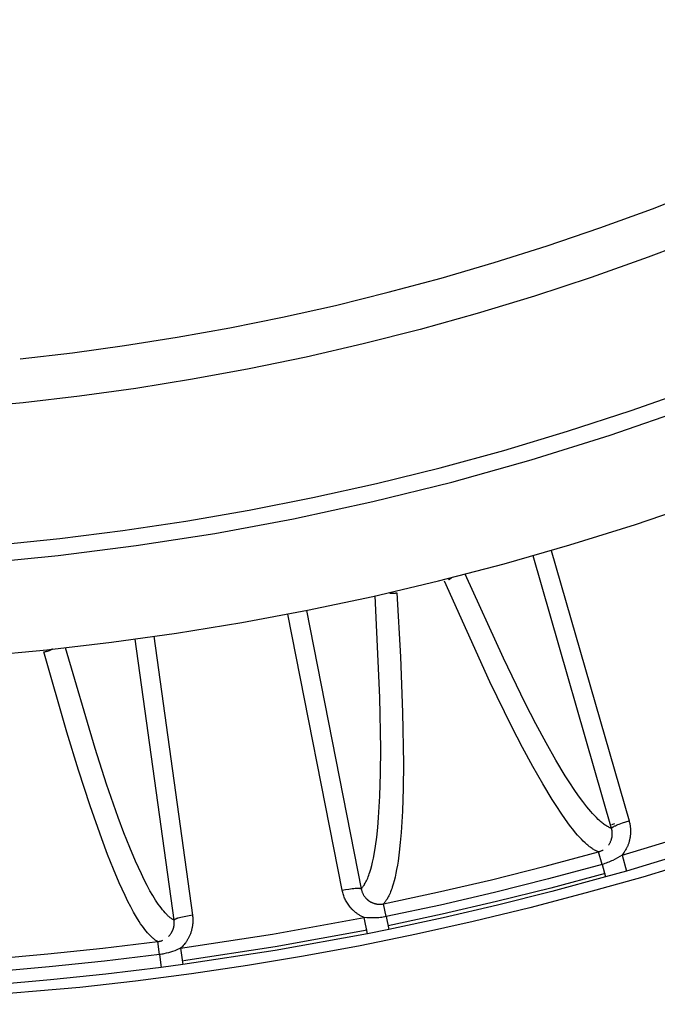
# Model space of a CAD drawing. Header units: millimetres. Extents: x -2637 to -1637, y 678 to 1678.
# Tile 271 of 348: x -2027 to -2010, y 1347 to 1373. Entities that reach past the tile are written whole.
import ezdxf

# ---------------------------------------------------------------- set-up
doc = ezdxf.new("R2010")
doc.units = ezdxf.units.MM
doc.layers.add('Make2D$B.SHOW mini', color=7, linetype='Continuous', true_color=0x000000)

msp = doc.modelspace()

# ---------------------------------------------------------------- linework, layer by layer
at = {"layer": 'Make2D$B.SHOW mini', "color": 18, "lineweight": -3, "true_color": 0x000000}
for points in [[(-1996.981, 1373.399), (-1998.383, 1372.531), (-1999.801, 1371.699), (-2001.235, 1370.904), (-2002.682, 1370.146), (-2004.141, 1369.426), (-2005.61, 1368.743), (-2007.089, 1368.098), (-2008.576, 1367.49), (-2010.07, 1366.92), (-2011.568, 1366.388), (-2013.071, 1365.894), (-2014.576, 1365.437), (-2016.082, 1365.017), (-2017.588, 1364.633), (-2019.093, 1364.286), (-2020.595, 1363.975), (-2022.094, 1363.7), (-2023.588, 1363.46), (-2025.075, 1363.254), (-2026.556, 1363.081), (-2028.029, 1362.943), (-2029.493, 1362.836), (-2030.947, 1362.762)], [(-2026.636, 1364.24), (-2025.262, 1364.4), (-2023.883, 1364.589), (-2022.498, 1364.809), (-2021.108, 1365.059), (-2019.716, 1365.34), (-2018.32, 1365.652), (-2016.924, 1365.996), (-2015.527, 1366.372), (-2014.13, 1366.781), (-2012.735, 1367.222), (-2011.343, 1367.695), (-2009.955, 1368.202), (-2008.572, 1368.742), (-2007.194, 1369.315), (-2005.824, 1369.92), (-2004.463, 1370.559), (-2003.11, 1371.231), (-2001.769, 1371.935), (-2000.439, 1372.672), (-1999.123, 1373.441)], [(-2036.952, 1358.67), (-2035.328, 1358.616), (-2033.717, 1358.598), (-2031.726, 1358.625), (-2029.714, 1358.708), (-2027.684, 1358.849), (-2025.637, 1359.049), (-2023.577, 1359.31), (-2021.505, 1359.633), (-2019.424, 1360.02), (-2017.337, 1360.471), (-2015.247, 1360.988), (-2013.156, 1361.572), (-2011.068, 1362.224), (-2008.985, 1362.943), (-2006.911, 1363.731), (-2004.85, 1364.588), (-2002.804, 1365.513), (-2000.777, 1366.506)], [(-2036.932, 1359.112), (-2035.318, 1359.059), (-2033.717, 1359.041), (-2032.117, 1359.059), (-2030.502, 1359.112), (-2028.876, 1359.203), (-2027.237, 1359.332), (-2025.589, 1359.5), (-2023.932, 1359.708), (-2022.266, 1359.956), (-2020.595, 1360.245), (-2018.919, 1360.576), (-2017.239, 1360.949), (-2015.557, 1361.365), (-2013.874, 1361.824), (-2012.193, 1362.328), (-2010.514, 1362.875), (-2008.84, 1363.467)], [(-2037.642, 1356.259), (-2035.968, 1356.19), (-2034.329, 1356.159), (-2032.675, 1356.163), (-2031.008, 1356.205), (-2029.329, 1356.285), (-2027.638, 1356.403), (-2025.938, 1356.561), (-2024.228, 1356.759), (-2022.511, 1356.998), (-2020.788, 1357.279), (-2019.061, 1357.602), (-2017.33, 1357.968), (-2015.597, 1358.378), (-2013.865, 1358.831), (-2012.133, 1359.329), (-2010.405, 1359.871), (-2008.681, 1360.458)], [(-2012.626, 1359.183), (-2010.572, 1352.045)], [(-2011.034, 1351.845), (-2013.106, 1359.044)], [(-2011.377, 1351.225), (-2011.387, 1351.229), (-2011.398, 1351.233), (-2011.408, 1351.237), (-2011.418, 1351.242), (-2011.439, 1351.251), (-2011.46, 1351.262), (-2011.481, 1351.273), (-2011.503, 1351.286), (-2011.524, 1351.299), (-2011.546, 1351.313), (-2011.569, 1351.329), (-2011.591, 1351.345), (-2011.614, 1351.362), (-2011.637, 1351.38), (-2011.66, 1351.399), (-2011.683, 1351.419), (-2011.731, 1351.462), (-2011.779, 1351.509), (-2011.828, 1351.558), (-2011.878, 1351.612), (-2011.929, 1351.669), (-2011.981, 1351.729), (-2012.033, 1351.793), (-2012.141, 1351.93), (-2012.252, 1352.08), (-2012.365, 1352.243), (-2012.482, 1352.419), (-2012.602, 1352.606), (-2012.85, 1353.018), (-2013.11, 1353.477), (-2013.381, 1353.98), (-2013.661, 1354.524), (-2014.242, 1355.711), (-2015.443, 1358.368)], [(-2015.338, 1358.406), (-2015.329, 1358.412), (-2015.319, 1358.417), (-2015.309, 1358.422), (-2015.3, 1358.428), (-2015.291, 1358.434), (-2015.282, 1358.441), (-2015.273, 1358.447), (-2015.264, 1358.454), (-2015.255, 1358.461), (-2015.245, 1358.469)], [(-2011.034, 1351.845), (-2011.044, 1351.849), (-2011.054, 1351.853), (-2011.065, 1351.857), (-2011.075, 1351.861), (-2011.096, 1351.871), (-2011.116, 1351.882), (-2011.138, 1351.893), (-2011.159, 1351.906), (-2011.181, 1351.92), (-2011.203, 1351.934), (-2011.225, 1351.95), (-2011.247, 1351.966), (-2011.27, 1351.984), (-2011.293, 1352.002), (-2011.316, 1352.021), (-2011.339, 1352.041), (-2011.386, 1352.084), (-2011.434, 1352.131), (-2011.484, 1352.181), (-2011.533, 1352.235), (-2011.584, 1352.292), (-2011.636, 1352.352), (-2011.688, 1352.416), (-2011.795, 1352.554), (-2011.906, 1352.704), (-2012.019, 1352.868), (-2012.135, 1353.044), (-2012.255, 1353.232), (-2012.502, 1353.644), (-2012.761, 1354.103), (-2013.031, 1354.607), (-2013.311, 1355.15), (-2013.889, 1356.338), (-2014.896, 1358.556)], [(-2016.699, 1358.064), (-2016.603, 1356.376), (-2016.546, 1354.904), (-2016.526, 1353.545), (-2016.532, 1352.904), (-2016.552, 1352.297), (-2016.586, 1351.733), (-2016.609, 1351.469), (-2016.636, 1351.219), (-2016.668, 1350.983), (-2016.686, 1350.871), (-2016.705, 1350.763), (-2016.726, 1350.659), (-2016.748, 1350.56), (-2016.771, 1350.465), (-2016.796, 1350.375), (-2016.822, 1350.29), (-2016.836, 1350.25), (-2016.85, 1350.211), (-2016.864, 1350.173), (-2016.879, 1350.136), (-2016.894, 1350.101), (-2016.91, 1350.068), (-2016.926, 1350.035), (-2016.943, 1350.005), (-2016.959, 1349.975), (-2016.968, 1349.961), (-2016.977, 1349.948), (-2016.986, 1349.934), (-2016.995, 1349.922), (-2017.004, 1349.909), (-2017.013, 1349.897), (-2017.022, 1349.885), (-2017.032, 1349.874), (-2017.041, 1349.863), (-2017.051, 1349.853)], [(-2016.887, 1358.057), (-2016.876, 1358.055), (-2016.864, 1358.053), (-2016.852, 1358.052), (-2016.841, 1358.051), (-2016.829, 1358.051), (-2016.817, 1358.05), (-2016.806, 1358.05), (-2016.794, 1358.051), (-2016.782, 1358.051), (-2016.771, 1358.052), (-2016.759, 1358.053), (-2016.747, 1358.055), (-2016.735, 1358.057), (-2016.723, 1358.059), (-2016.711, 1358.061), (-2016.699, 1358.064)], [(-2017.639, 1350.247), (-2017.63, 1350.258), (-2017.62, 1350.269), (-2017.611, 1350.28), (-2017.602, 1350.292), (-2017.593, 1350.304), (-2017.584, 1350.316), (-2017.575, 1350.329), (-2017.566, 1350.342), (-2017.557, 1350.356), (-2017.549, 1350.37), (-2017.532, 1350.4), (-2017.516, 1350.43), (-2017.5, 1350.463), (-2017.484, 1350.497), (-2017.469, 1350.532), (-2017.455, 1350.568), (-2017.44, 1350.606), (-2017.426, 1350.646), (-2017.413, 1350.686), (-2017.387, 1350.771), (-2017.363, 1350.861), (-2017.34, 1350.956), (-2017.318, 1351.055), (-2017.298, 1351.159), (-2017.262, 1351.379), (-2017.23, 1351.615), (-2017.203, 1351.866), (-2017.181, 1352.129), (-2017.148, 1352.694), (-2017.129, 1353.3), (-2017.124, 1353.941), (-2017.146, 1355.299), (-2017.272, 1357.981)], [(-2019.087, 1357.597), (-2017.639, 1350.247)], [(-2018.142, 1350.213), (-2019.577, 1357.501)], [(-2022.578, 1349.421), (-2023.602, 1356.841)], [(-2023.108, 1356.915), (-2022.092, 1349.552)], [(-2026.011, 1356.505), (-2025.999, 1356.507), (-2025.986, 1356.509), (-2025.973, 1356.511), (-2025.961, 1356.513), (-2025.949, 1356.516), (-2025.936, 1356.519), (-2025.925, 1356.522), (-2025.913, 1356.526), (-2025.901, 1356.529), (-2025.889, 1356.534), (-2025.878, 1356.538), (-2025.867, 1356.543), (-2025.855, 1356.548), (-2025.844, 1356.553), (-2025.833, 1356.559), (-2025.822, 1356.565), (-2025.813, 1356.57), (-2025.803, 1356.576), (-2025.794, 1356.582), (-2025.785, 1356.588)], [(-2023.006, 1348.856), (-2023.023, 1348.865), (-2023.04, 1348.875), (-2023.056, 1348.886), (-2023.073, 1348.897), (-2023.09, 1348.909), (-2023.107, 1348.922), (-2023.124, 1348.936), (-2023.141, 1348.95), (-2023.159, 1348.965), (-2023.176, 1348.981), (-2023.193, 1348.997), (-2023.21, 1349.015), (-2023.228, 1349.032), (-2023.245, 1349.051), (-2023.28, 1349.091), (-2023.316, 1349.133), (-2023.351, 1349.178), (-2023.387, 1349.225), (-2023.423, 1349.276), (-2023.46, 1349.329), (-2023.496, 1349.384), (-2023.57, 1349.503), (-2023.644, 1349.632), (-2023.719, 1349.77), (-2023.795, 1349.917), (-2023.871, 1350.073), (-2024.025, 1350.408), (-2024.179, 1350.77), (-2024.333, 1351.156), (-2024.487, 1351.565), (-2024.794, 1352.44), (-2025.101, 1353.383), (-2025.407, 1354.383), (-2026.011, 1356.505)], [(-2022.578, 1349.421), (-2022.595, 1349.43), (-2022.611, 1349.44), (-2022.628, 1349.45), (-2022.645, 1349.462), (-2022.662, 1349.474), (-2022.679, 1349.487), (-2022.696, 1349.501), (-2022.713, 1349.515), (-2022.73, 1349.53), (-2022.747, 1349.546), (-2022.764, 1349.563), (-2022.781, 1349.58), (-2022.799, 1349.598), (-2022.816, 1349.617), (-2022.851, 1349.657), (-2022.886, 1349.699), (-2022.922, 1349.744), (-2022.957, 1349.792), (-2022.993, 1349.843), (-2023.029, 1349.896), (-2023.066, 1349.952), (-2023.139, 1350.071), (-2023.213, 1350.2), (-2023.288, 1350.338), (-2023.363, 1350.486), (-2023.439, 1350.642), (-2023.592, 1350.977), (-2023.745, 1351.339), (-2023.899, 1351.726), (-2024.052, 1352.134), (-2024.358, 1353.01), (-2024.663, 1353.953), (-2025.443, 1356.614)], [(-2010.757, 1351.136), (-2008.407, 1351.848), (-2006.078, 1352.629)], [(-2005.934, 1352.219), (-2008.275, 1351.434), (-2010.638, 1350.718)], [(-2011.118, 1351.399), (-2011.109, 1351.412), (-2011.099, 1351.426), (-2011.09, 1351.44), (-2011.082, 1351.454), (-2011.073, 1351.469), (-2011.065, 1351.484), (-2011.058, 1351.5), (-2011.051, 1351.516), (-2011.048, 1351.524), (-2011.045, 1351.532), (-2011.042, 1351.541), (-2011.039, 1351.549), (-2011.036, 1351.558), (-2011.034, 1351.567), (-2011.031, 1351.576), (-2011.029, 1351.585), (-2011.026, 1351.594), (-2011.024, 1351.604), (-2011.022, 1351.614), (-2011.021, 1351.624), (-2011.019, 1351.634), (-2011.018, 1351.644), (-2011.017, 1351.654), (-2011.016, 1351.665), (-2011.015, 1351.676), (-2011.014, 1351.687), (-2011.014, 1351.697), (-2011.014, 1351.709), (-2011.014, 1351.72), (-2011.015, 1351.731), (-2011.016, 1351.742), (-2011.017, 1351.753), (-2011.018, 1351.765), (-2011.019, 1351.776), (-2011.021, 1351.788), (-2011.023, 1351.799), (-2011.025, 1351.81), (-2011.028, 1351.822), (-2011.031, 1351.833), (-2011.034, 1351.845)], [(-2011.034, 1351.845), (-2011.034, 1351.845), (-2011.034, 1351.846), (-2011.034, 1351.846), (-2011.034, 1351.846), (-2011.034, 1351.847), (-2011.034, 1351.847), (-2011.034, 1351.848), (-2011.034, 1351.848), (-2011.034, 1351.848), (-2011.034, 1351.849), (-2011.034, 1351.849), (-2011.034, 1351.85), (-2011.034, 1351.85), (-2011.033, 1351.85), (-2011.033, 1351.851), (-2011.033, 1351.851), (-2011.033, 1351.852), (-2011.033, 1351.852), (-2011.032, 1351.853), (-2011.032, 1351.853), (-2011.032, 1351.854), (-2011.032, 1351.854), (-2011.031, 1351.855), (-2011.031, 1351.855), (-2011.031, 1351.856), (-2011.03, 1351.856), (-2011.029, 1351.857), (-2011.029, 1351.858), (-2011.028, 1351.859), (-2011.027, 1351.86), (-2011.026, 1351.861), (-2011.025, 1351.862), (-2011.024, 1351.863), (-2011.022, 1351.864), (-2011.021, 1351.866), (-2011.018, 1351.868), (-2011.015, 1351.87), (-2011.012, 1351.873), (-2011.008, 1351.876), (-2011.004, 1351.878), (-2011, 1351.881), (-2010.995, 1351.884), (-2010.985, 1351.89), (-2010.974, 1351.896), (-2010.962, 1351.902), (-2010.949, 1351.909), (-2010.934, 1351.916), (-2010.903, 1351.93), (-2010.867, 1351.945), (-2010.829, 1351.96), (-2010.745, 1351.99), (-2010.658, 1352.019), (-2010.572, 1352.045)], [(-2010.959, 1351.961), (-2011.031, 1351.941)], [(-2010.572, 1352.045), (-2010.565, 1352.021), (-2010.559, 1351.997), (-2010.554, 1351.973), (-2010.549, 1351.949), (-2010.545, 1351.926), (-2010.542, 1351.902), (-2010.539, 1351.879), (-2010.537, 1351.856), (-2010.535, 1351.833), (-2010.534, 1351.809), (-2010.533, 1351.787), (-2010.533, 1351.764), (-2010.533, 1351.741), (-2010.534, 1351.719), (-2010.535, 1351.696), (-2010.537, 1351.674), (-2010.539, 1351.653), (-2010.542, 1351.631), (-2010.545, 1351.61), (-2010.548, 1351.59), (-2010.552, 1351.569), (-2010.557, 1351.55), (-2010.561, 1351.53), (-2010.566, 1351.511), (-2010.571, 1351.492), (-2010.576, 1351.474), (-2010.582, 1351.456), (-2010.588, 1351.438), (-2010.594, 1351.421), (-2010.601, 1351.404), (-2010.607, 1351.387), (-2010.614, 1351.371), (-2010.622, 1351.354), (-2010.629, 1351.338), (-2010.645, 1351.306), (-2010.662, 1351.275), (-2010.671, 1351.26), (-2010.68, 1351.245), (-2010.689, 1351.231), (-2010.698, 1351.216), (-2010.717, 1351.189), (-2010.737, 1351.162), (-2010.757, 1351.136)], [(-2017.051, 1349.853), (-2015.624, 1350.159), (-2014.202, 1350.489), (-2012.786, 1350.845), (-2011.377, 1351.225)], [(-2011.377, 1351.225), (-2011.368, 1351.228), (-2011.359, 1351.231), (-2011.35, 1351.234), (-2011.342, 1351.237), (-2011.333, 1351.24), (-2011.325, 1351.243), (-2011.309, 1351.25), (-2011.294, 1351.257), (-2011.28, 1351.264), (-2011.266, 1351.272), (-2011.253, 1351.279)], [(-2011.285, 1350.893), (-2011.377, 1351.225)], [(-2010.757, 1351.136), (-2010.815, 1351.101), (-2010.874, 1351.067), (-2010.936, 1351.033), (-2011.001, 1351.001), (-2011.034, 1350.985), (-2011.068, 1350.97), (-2011.103, 1350.956), (-2011.138, 1350.942), (-2011.174, 1350.929), (-2011.21, 1350.916), (-2011.247, 1350.904), (-2011.285, 1350.893)], [(-2010.757, 1351.136), (-2010.638, 1350.718)], [(-2008.712, 1351.012), (-2010.205, 1350.561), (-2011.7, 1350.14), (-2013.194, 1349.748), (-2014.688, 1349.386), (-2016.181, 1349.053), (-2017.671, 1348.749), (-2019.159, 1348.473), (-2020.643, 1348.226), (-2022.122, 1348.006), (-2023.596, 1347.814), (-2025.064, 1347.648), (-2027.981, 1347.397), (-2030.867, 1347.25), (-2033.717, 1347.201), (-2036.566, 1347.25)], [(-2011.285, 1350.893), (-2012.699, 1350.511), (-2014.121, 1350.154), (-2015.548, 1349.822), (-2016.981, 1349.515)], [(-2011.285, 1350.893), (-2011.192, 1350.562)], [(-2011.205, 1350.658), (-2012.637, 1350.271), (-2014.069, 1349.912), (-2015.5, 1349.579), (-2016.93, 1349.273)], [(-2011.192, 1350.562), (-2012.612, 1350.178), (-2014.04, 1349.819), (-2015.473, 1349.486), (-2016.912, 1349.178)], [(-2010.638, 1350.718), (-2011.192, 1350.562)], [(-2018.142, 1350.213), (-2018.053, 1350.23), (-2017.962, 1350.244), (-2017.874, 1350.255), (-2017.833, 1350.259), (-2017.795, 1350.263), (-2017.76, 1350.264), (-2017.744, 1350.265), (-2017.729, 1350.265), (-2017.716, 1350.265), (-2017.703, 1350.265), (-2017.691, 1350.264), (-2017.686, 1350.263), (-2017.681, 1350.263), (-2017.676, 1350.262), (-2017.672, 1350.262), (-2017.668, 1350.261), (-2017.664, 1350.26), (-2017.66, 1350.259), (-2017.658, 1350.259), (-2017.657, 1350.259), (-2017.655, 1350.258), (-2017.654, 1350.258), (-2017.652, 1350.257), (-2017.651, 1350.257), (-2017.65, 1350.256), (-2017.649, 1350.256), (-2017.648, 1350.255), (-2017.647, 1350.255), (-2017.647, 1350.255), (-2017.646, 1350.254), (-2017.646, 1350.254), (-2017.645, 1350.254), (-2017.645, 1350.253), (-2017.644, 1350.253), (-2017.644, 1350.253), (-2017.643, 1350.253), (-2017.643, 1350.252), (-2017.643, 1350.252), (-2017.642, 1350.252), (-2017.642, 1350.251), (-2017.642, 1350.251), (-2017.641, 1350.251), (-2017.641, 1350.25), (-2017.641, 1350.25), (-2017.641, 1350.25), (-2017.64, 1350.249), (-2017.64, 1350.249), (-2017.64, 1350.249), (-2017.64, 1350.248), (-2017.639, 1350.248), (-2017.639, 1350.248), (-2017.639, 1350.247), (-2017.639, 1350.247)], [(-2017.561, 1349.49), (-2017.581, 1349.499), (-2017.601, 1349.508), (-2017.62, 1349.518), (-2017.639, 1349.528), (-2017.658, 1349.538), (-2017.676, 1349.549), (-2017.693, 1349.56), (-2017.71, 1349.571), (-2017.727, 1349.582), (-2017.743, 1349.593), (-2017.759, 1349.605), (-2017.775, 1349.617), (-2017.79, 1349.629), (-2017.804, 1349.641), (-2017.819, 1349.653), (-2017.832, 1349.665), (-2017.846, 1349.678), (-2017.859, 1349.69), (-2017.871, 1349.703), (-2017.883, 1349.715), (-2017.907, 1349.74), (-2017.929, 1349.766), (-2017.949, 1349.792), (-2017.969, 1349.817), (-2017.987, 1349.844), (-2018.005, 1349.87), (-2018.021, 1349.896), (-2018.036, 1349.923), (-2018.05, 1349.95), (-2018.064, 1349.978), (-2018.077, 1350.005), (-2018.088, 1350.033), (-2018.099, 1350.062), (-2018.109, 1350.091), (-2018.119, 1350.121), (-2018.127, 1350.151), (-2018.135, 1350.182), (-2018.142, 1350.213)], [(-2017.639, 1350.247), (-2017.636, 1350.231), (-2017.632, 1350.215), (-2017.627, 1350.199), (-2017.622, 1350.184), (-2017.617, 1350.169), (-2017.611, 1350.154), (-2017.605, 1350.14), (-2017.599, 1350.125), (-2017.592, 1350.111), (-2017.584, 1350.097), (-2017.576, 1350.083), (-2017.568, 1350.07), (-2017.558, 1350.056), (-2017.549, 1350.043), (-2017.538, 1350.029), (-2017.527, 1350.016), (-2017.522, 1350.009), (-2017.516, 1350.003), (-2017.51, 1349.996), (-2017.503, 1349.99), (-2017.497, 1349.983), (-2017.49, 1349.977), (-2017.483, 1349.97), (-2017.476, 1349.964), (-2017.468, 1349.958), (-2017.461, 1349.952), (-2017.453, 1349.945), (-2017.445, 1349.939), (-2017.437, 1349.933), (-2017.428, 1349.927), (-2017.419, 1349.922), (-2017.41, 1349.916), (-2017.401, 1349.91), (-2017.391, 1349.905), (-2017.382, 1349.9), (-2017.372, 1349.895), (-2017.362, 1349.89), (-2017.351, 1349.885), (-2017.341, 1349.881), (-2017.33, 1349.876), (-2017.319, 1349.872), (-2017.308, 1349.868), (-2017.297, 1349.865), (-2017.286, 1349.862), (-2017.275, 1349.858), (-2017.263, 1349.856), (-2017.252, 1349.853), (-2017.24, 1349.851), (-2017.228, 1349.849), (-2017.216, 1349.847), (-2017.204, 1349.846), (-2017.192, 1349.845), (-2017.181, 1349.844), (-2017.169, 1349.843), (-2017.157, 1349.843), (-2017.145, 1349.843), (-2017.133, 1349.843), (-2017.121, 1349.844), (-2017.109, 1349.845), (-2017.097, 1349.846), (-2017.086, 1349.847), (-2017.074, 1349.849), (-2017.062, 1349.851), (-2017.051, 1349.853)], [(-2016.981, 1349.515), (-2017.051, 1349.853)], [(-2022.092, 1349.552), (-2022.181, 1349.539), (-2022.271, 1349.523), (-2022.358, 1349.505), (-2022.399, 1349.495), (-2022.436, 1349.486), (-2022.469, 1349.476), (-2022.485, 1349.472), (-2022.499, 1349.467), (-2022.512, 1349.462), (-2022.524, 1349.458), (-2022.534, 1349.453), (-2022.539, 1349.451), (-2022.544, 1349.449), (-2022.548, 1349.447), (-2022.552, 1349.445), (-2022.556, 1349.443), (-2022.559, 1349.441), (-2022.562, 1349.439), (-2022.564, 1349.438), (-2022.565, 1349.437), (-2022.566, 1349.436), (-2022.568, 1349.435), (-2022.569, 1349.434), (-2022.57, 1349.434), (-2022.571, 1349.433), (-2022.572, 1349.432), (-2022.573, 1349.431), (-2022.573, 1349.43), (-2022.573, 1349.43), (-2022.574, 1349.43), (-2022.574, 1349.429), (-2022.575, 1349.429), (-2022.575, 1349.428), (-2022.575, 1349.428), (-2022.576, 1349.428), (-2022.576, 1349.427), (-2022.576, 1349.427), (-2022.576, 1349.426), (-2022.577, 1349.426), (-2022.577, 1349.426), (-2022.577, 1349.425), (-2022.577, 1349.425), (-2022.577, 1349.424), (-2022.577, 1349.424), (-2022.578, 1349.424), (-2022.578, 1349.423), (-2022.578, 1349.423), (-2022.578, 1349.422), (-2022.578, 1349.422), (-2022.578, 1349.422), (-2022.578, 1349.421), (-2022.578, 1349.421), (-2022.578, 1349.421)], [(-2022.092, 1349.552), (-2022.089, 1349.527), (-2022.086, 1349.501), (-2022.084, 1349.476), (-2022.083, 1349.452), (-2022.083, 1349.428), (-2022.083, 1349.404), (-2022.083, 1349.38), (-2022.084, 1349.357), (-2022.086, 1349.334), (-2022.088, 1349.312), (-2022.09, 1349.289), (-2022.093, 1349.268), (-2022.097, 1349.246), (-2022.101, 1349.225), (-2022.105, 1349.204), (-2022.11, 1349.183), (-2022.115, 1349.163), (-2022.12, 1349.143), (-2022.126, 1349.123), (-2022.132, 1349.103), (-2022.139, 1349.084), (-2022.146, 1349.065), (-2022.153, 1349.046), (-2022.16, 1349.028), (-2022.168, 1349.01), (-2022.176, 1348.992), (-2022.184, 1348.975), (-2022.193, 1348.958), (-2022.202, 1348.941), (-2022.211, 1348.924), (-2022.22, 1348.908), (-2022.23, 1348.892), (-2022.239, 1348.877), (-2022.249, 1348.862), (-2022.26, 1348.847), (-2022.27, 1348.832), (-2022.28, 1348.818), (-2022.291, 1348.804), (-2022.313, 1348.776), (-2022.335, 1348.75), (-2022.358, 1348.725), (-2022.381, 1348.702), (-2022.405, 1348.679)], [(-2022.405, 1348.679), (-2019.977, 1349.049), (-2017.561, 1349.49)], [(-2016.981, 1349.515), (-2017.02, 1349.508), (-2017.058, 1349.501), (-2017.096, 1349.496), (-2017.134, 1349.491), (-2017.171, 1349.488), (-2017.209, 1349.485), (-2017.246, 1349.483), (-2017.283, 1349.481), (-2017.355, 1349.48), (-2017.426, 1349.482), (-2017.494, 1349.485), (-2017.561, 1349.49)], [(-2017.477, 1349.064), (-2017.561, 1349.49)], [(-2016.981, 1349.515), (-2016.912, 1349.178)], [(-2022.725, 1348.992), (-2022.714, 1349.003), (-2022.702, 1349.015), (-2022.692, 1349.027), (-2022.681, 1349.04), (-2022.671, 1349.054), (-2022.661, 1349.068), (-2022.656, 1349.075), (-2022.651, 1349.083), (-2022.646, 1349.09), (-2022.642, 1349.098), (-2022.637, 1349.106), (-2022.633, 1349.114), (-2022.628, 1349.122), (-2022.624, 1349.13), (-2022.62, 1349.139), (-2022.616, 1349.147), (-2022.612, 1349.156), (-2022.609, 1349.165), (-2022.605, 1349.174), (-2022.602, 1349.183), (-2022.599, 1349.192), (-2022.596, 1349.202), (-2022.593, 1349.211), (-2022.59, 1349.221), (-2022.588, 1349.231), (-2022.585, 1349.241), (-2022.583, 1349.251), (-2022.581, 1349.261), (-2022.579, 1349.272), (-2022.578, 1349.282), (-2022.577, 1349.293), (-2022.575, 1349.303), (-2022.574, 1349.314), (-2022.574, 1349.326), (-2022.573, 1349.337), (-2022.573, 1349.348), (-2022.573, 1349.36), (-2022.574, 1349.372), (-2022.574, 1349.384), (-2022.575, 1349.396), (-2022.577, 1349.408), (-2022.578, 1349.421)], [(-2017.477, 1349.064), (-2019.906, 1348.62), (-2022.346, 1348.249)], [(-2017.482, 1349.161), (-2019.911, 1348.718), (-2022.33, 1348.349)], [(-2016.912, 1349.178), (-2017.477, 1349.064)], [(-2028.817, 1348.307), (-2027.361, 1348.406), (-2025.907, 1348.531), (-2024.455, 1348.681), (-2023.006, 1348.856)], [(-2023.006, 1348.856), (-2022.997, 1348.858), (-2022.987, 1348.859), (-2022.978, 1348.861), (-2022.969, 1348.863), (-2022.96, 1348.864), (-2022.952, 1348.866), (-2022.935, 1348.871), (-2022.919, 1348.876), (-2022.904, 1348.881), (-2022.889, 1348.886), (-2022.875, 1348.892)], [(-2022.962, 1348.515), (-2023.006, 1348.856)], [(-2022.962, 1348.515), (-2024.416, 1348.338), (-2025.874, 1348.187), (-2027.335, 1348.062), (-2028.797, 1347.963)], [(-2022.405, 1348.679), (-2022.507, 1348.637), (-2022.56, 1348.617), (-2022.615, 1348.597), (-2022.671, 1348.579), (-2022.728, 1348.562), (-2022.786, 1348.547), (-2022.845, 1348.534), (-2022.874, 1348.528), (-2022.903, 1348.523), (-2022.932, 1348.519), (-2022.962, 1348.515)], [(-2022.962, 1348.515), (-2022.917, 1348.173)], [(-2022.405, 1348.679), (-2022.346, 1348.249)], [(-2022.346, 1348.249), (-2022.917, 1348.173)], [(-2022.917, 1348.173), (-2024.378, 1347.996), (-2025.842, 1347.844), (-2027.308, 1347.719), (-2028.777, 1347.619)]]:
    msp.add_lwpolyline(points, dxfattribs=at)

doc.saveas('drawing.dxf')
